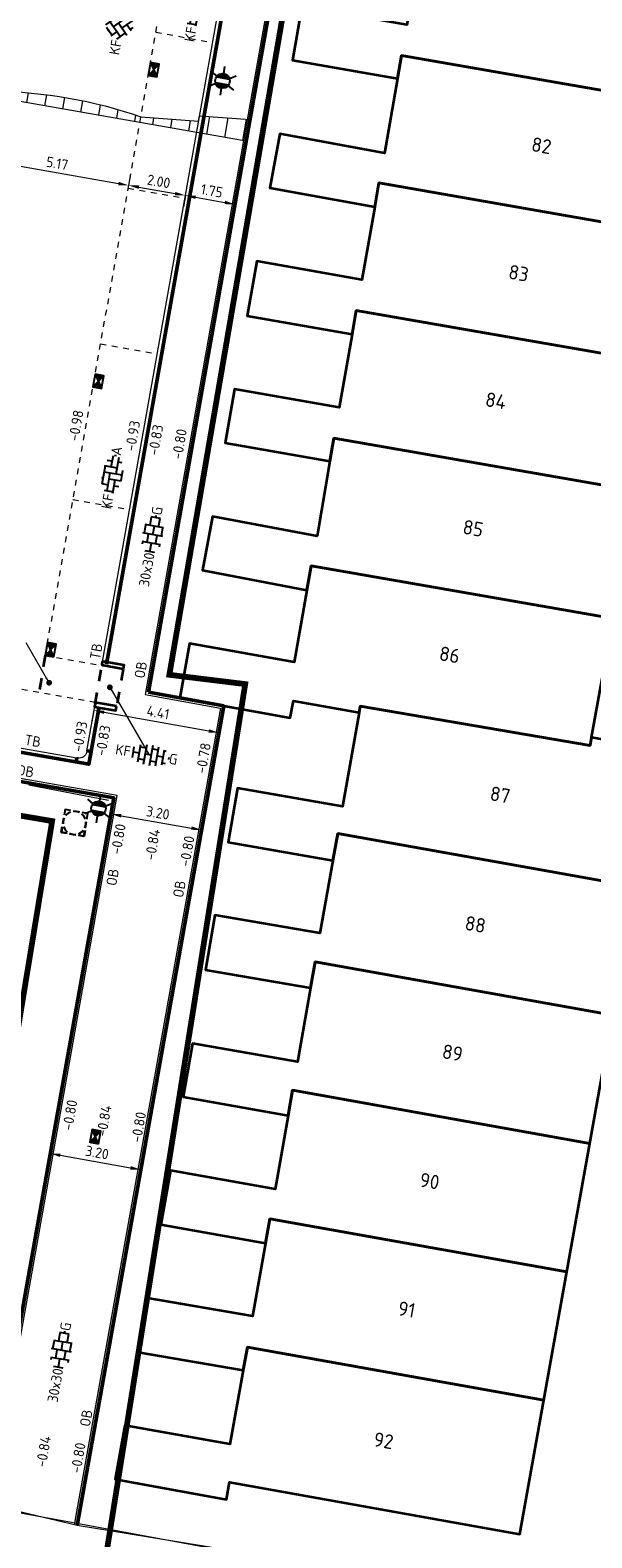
# Model space of a CAD drawing. Header units: metres. Extents: x 2514 to 227642, y 1683 to 852646.
# Tile 308 of 462: x 114022 to 114041, y 426171 to 426223. Entities that reach past the tile are written whole.
import ezdxf
from ezdxf.enums import TextEntityAlignment as Align
from ezdxf.lldxf.tags import DXFTag

# ---------------------------------------------------------------- set-up
doc = ezdxf.new("R2010")
doc.units = ezdxf.units.M
for name, pattern in [('VW-1-1_STREEP', [2, 1, -1]), ('XX-CENTER', [8, 5, -1, 1, -1]), ('ZZ-HIDDEN-SO', [4, 2, -2])]:
    doc.linetypes.add(name, pattern=pattern)
doc.layers.get('Defpoints').update_dxf_attribs({"color": 244, "lineweight": 35})
for name, color, linetype, lineweight in [('B-WE-KG-GRENS_PERCEEL-GV', 252, 'KG-PERCEEL', 18), ('B-WE-OG-BEBOUWING-GV', 4, 'Continuous', 35), ('B-WE-OG-BEBOUWING_HUISNUMMER-T25-200', 7, 'Continuous', 25), ('B-WE-VH-VERHARDING_TEGEL-GV', 252, 'Continuous', 18), ('N-PRES-BETONTEGELS', 254, 'Continuous', 5), ('N-WE-IE-MEUBILAIR_WEGMEUBILAIR_LICHTMAST-S', 7, 'Continuous', 25), ('N-WE-KG-WERKGRENS-G', 7, 'XX-CENTER', 35), ('N-WE-RI-HWA_KOLK-S', 150, 'Continuous', 25), ('N-WE-RI-PUT-OPHOOGTEBRENGEN-S', 7, 'Continuous', 25), ('N-WE-VH-KANTOPSLUITING-T18', 1, 'Continuous', 18), ('N-WE-VH-KANTOPSLUITING_ACHTERKANTBAND-G', 1, 'Continuous', 50), ('N-WE-VH-KANTOPSLUITING_INRITBAND-G', 2, 'Continuous', 35), ('N-WE-VH-KANTOPSLUITING_OPSLUITBAND_100X200-G', 1, 'Continuous', 18), ('N-WE-VH-KANTOPSLUITING_TROTTOIRBAND_130 150-G', 2, 'Continuous', 13), ('N-WE-VH-M', 7, 'Continuous', 18), ('N-WE-VH-MATERIAALGRENS-G', 7, 'ZZ-HIDDEN-SO', 35), ('N-WE-VH-NAP-T18', 1, 'Continuous', 18), ('N-WE-VH-VERHARDING_BETONSTRAATSTEEN-S', 1, 'Continuous', 25), ('N-WE-VH-VERHARDING_STRAATBAKSTEEN-S', 1, 'Continuous', 5), ('N-WE-VH-VERHARDING_TEGEL-S', 1, 'Continuous', 25), ('N-WE-VH-VERKANTING-G', 252, 'Continuous', 5), ('N-WE-VW-MARKERING_LANGS_STREEP_11_010-G', 7, 'VW-1-1_STREEP', 13)]:
    doc.layers.add(name, color=color, linetype=linetype, lineweight=lineweight)
doc.styles.add('ISO', font='NLCS-ISO.ttf')
doc.styles.add('NLCS-ISO', font='NLCS-ISO.ttf', dxfattribs={"height": 1.8})
doc.styles.add('NLCS-ISO-M200-T18', font='NLCS-ISO.ttf', dxfattribs={"height": 0.36})
doc.styles.add('NLCS-ISO-M200-T25', font='NLCS-ISO.ttf', dxfattribs={"height": 0.5})
doc.styles.get("Standard").update_dxf_attribs({"font": 'romans'})
tags = doc.linetypes.add('KG-PERCEEL', pattern='A,5.5,-2,["P",Standard,S=1.8,R=0,X=-0.5,Y=-0.9],-2,5.5,-2,[5,NLCS.SHX,S=0.75,R=0,X=0,Y=0],-2', length=19).pattern_tags.tags
tags[6] = DXFTag(74, 10)
doc.dimstyles.new('NLCS-M200-T18-PIJL_L2_H1', dxfattribs={"dimscale": 0.2, "dimtxt": 2.5, "dimasz": 1.8, "dimexe": 2, "dimexo": 2, "dimgap": 0.7, "dimtad": 1, "dimzin": 0, "dimdsep": 46, "dimtxsty": 'NLCS-ISO-M200-T18', "dimcen": 0, "dimdle": 2, "dimclrd": 256, "dimclre": 256, "dimclrt": 1, "dimadec": 1, "dimazin": 0, "dimtfac": 1, "dimtdec": 3, "dimtofl": 0, "dimtmove": 0, "dimatfit": 3, "dimfxl": 2, "dimfxlon": 1, "dimtfillclr": 256, "dimtolj": 1, "dimtzin": 0, "dimlwd": -1, "dimlwe": -1, "dimarcsym": 0})
doc.dimstyles.new('NLCS-M200-T18-PIJL_L2_H2', dxfattribs={"dimscale": 0.2, "dimtxt": 2.5, "dimasz": 1.8, "dimexe": 2, "dimexo": 2, "dimgap": 0.7, "dimtad": 1, "dimzin": 0, "dimdsep": 46, "dimtxsty": 'NLCS-ISO-M200-T18', "dimcen": 0, "dimdle": 2, "dimclrd": 256, "dimclre": 256, "dimclrt": 1, "dimazin": 0, "dimtfac": 1, "dimtdec": 3, "dimtofl": 0, "dimtmove": 0, "dimatfit": 3, "dimfxl": 2, "dimfxlon": 1, "dimtfillclr": 256, "dimtolj": 1, "dimtzin": 0, "dimlwd": -1, "dimlwe": -1, "dimarcsym": 0})

# ---------------------------------------------------------------- blocks, each defined once
blk = doc.blocks.new('SVH-BSS_KEIFORMAAT_KEPER-SO')
at = {"ltscale": 0.1}
for p, q in [((-2.23, 0.74), (-0.21, 2.76)), ((0.22, 2.75), (1.48, 1.48)), ((0.74, 2.23), (1.2, 2.68)), ((-5.34, 0.88), (-4.45, 0)), ((-5.2, 0.74), (-4.03, 1.91)), ((-5.2, -0.74), (-2.97, 1.48)), ((-4.81, -1.84), (-2.97, 0)), ((-4.56, 1.6), (-4.45, 1.48)), ((-3.71, 0.74), (-1.48, -1.48)), ((-3.6, 2.11), (-1.48, 0)), ((-2.48, 2.48), (-1.48, 1.48)), ((-2.23, 2.23), (-1.85, 2.61)), ((-2.23, -0.74), (0, 1.48)), ((-2.23, -2.23), (0, 0)), ((-0.74, 2.23), (1.48, 0)), ((-0.74, 0.74), (1.48, -1.48)), ((0.74, 0.74), (2.45, 2.45)), ((0.74, -0.74), (2.97, 1.48)), ((0.74, -2.23), (2.97, 0)), ((2.23, 2.23), (4.45, 0)), ((2.23, 0.74), (4.45, -1.48)), ((3.71, 0.74), (4.5, 1.53)), ((3.71, -0.74), (5.25, 0.79)), ((4.22, 1.72), (4.45, 1.48)), ((5.2, 0.74), (5.39, 0.55)), ((-5.73, -0.2), (-4.45, -1.48)), ((-3.89, -2.41), (-2.97, -1.48)), ((-3.71, -0.74), (-1.48, -2.97)), ((-3.71, -2.23), (-3.27, -2.67)), ((-1.59, -3.08), (0, -1.48)), ((-0.74, -0.74), (1.48, -2.97)), ((-0.74, -2.23), (0.21, -3.18)), ((1.36, -3.09), (2.97, -1.48)), ((2.23, -0.74), (3.84, -2.36)), ((2.23, -2.23), (2.78, -2.78)), ((3.71, -2.23), (5.57, -0.37)), ((5.2, -0.74), (5.41, -0.95)), ((-0.22, -3.19), (0, -2.97))]:
    blk.add_line(p, q, dxfattribs=at)
at = {"style": 'NLCS-ISO'}
blk.add_attdef('FORMAAT', text='', height=1.8, dxfattribs=at).set_placement((-5.83, -0.22), align=Align.MIDDLE_RIGHT)
blk.add_attdef('KLEUR', text='', height=1.8, dxfattribs=at).set_placement((5.82, -0.22), align=Align.MIDDLE_LEFT)
at = {"style": 'NLCS-ISO', "flags": 1}
blk.add_attdef('FUNCTIE', text='', height=1.8, dxfattribs=at).set_placement((0.12, -3.58), align=Align.MIDDLE_CENTER)
blk = doc.blocks.new('SVH-TEGEL_300X300_DUN_HALFST_KL-SO')
for p, q in [((-3.08, 0.75), (-3, 0.75)), ((-3, -0.83), (-3, 0.83)), ((-3, 0), (-1.5, 0)), ((-1.84, 1.5), (-1.5, 1.5)), ((-1.5, -1.6), (-1.5, 1.6)), ((-1.5, 0.75), (0, 0.75)), ((0, -1.78), (0, 1.78)), ((0, 1.5), (1.5, 1.5)), ((0, 0), (1.5, 0)), ((1.5, -1.6), (1.5, 1.6)), ((1.5, 0.75), (3, 0.75)), ((3, -0.83), (3, 0.83)), ((3, 0), (3.39, 0)), ((-3.08, -0.75), (-3, -0.75)), ((-1.84, -1.5), (-1.5, -1.5)), ((-1.5, -0.75), (0, -0.75)), ((0, -1.5), (1.5, -1.5)), ((1.5, -0.75), (3, -0.75))]:
    blk.add_line(p, q)
at = {"style": 'NLCS-ISO'}
blk.add_attdef('FORMAAT', text='', height=1.8, dxfattribs=at).set_placement((-3.18, 0), align=Align.MIDDLE_RIGHT)
blk.add_attdef('KLEUR', text='', height=1.8, dxfattribs=at).set_placement((3.49, 0), align=Align.MIDDLE_LEFT)
at = {"style": 'NLCS-ISO', "flags": 1}
blk.add_attdef('FUNCTIE', text='', height=1.8, dxfattribs=at).set_placement((0.12, -3.58), align=Align.MIDDLE_CENTER)
blk = doc.blocks.new('SVH-BSS_KEIFORMAAT_ELLEBOOG_KL-SO-flat-115')
at = {"layer": 'N-WE-VH-VERHARDING_BETONSTRAATSTEEN-S', "ltscale": 0.2}
for p, q in [((-0.032, 0.265), (0.039, 0.667)), ((0.082, 0.672), (0.152, 0.659)), ((0.139, 0.022), (0.24, 0.598)), ((-0.348, -0.319), (-0.238, 0.302)), ((-0.284, 0.31), (0.175, 0.229)), ((-0.275, 0.095), (0.346, -0.014)), ((-0.177, 0.504), (0.005, 0.472)), ((-0.177, -0.562), (-0.068, 0.058)), ((0.212, 0.436), (0.339, 0.413)), ((0.309, -0.221), (0.374, 0.144)), ((-0.373, -0.101), (-0.311, -0.112)), ((-0.361, -0.317), (-0.141, -0.355)), ((-0.104, -0.148), (0.316, -0.222)), ((0.021, -0.645), (0.102, -0.185)), ((0.066, -0.392), (0.231, -0.421)), ((-0.282, -0.544), (0.03, -0.599))]:
    blk.add_line(p, q, dxfattribs=at)
at = {"layer": 'N-WE-VH-VERHARDING_BETONSTRAATSTEEN-S', "style": 'NLCS-ISO'}
blk.add_attdef('KLEUR', text='', height=0.36, rotation=80.0136, dxfattribs=at).set_placement((0.118, 0.669), align=Align.MIDDLE_LEFT)
at = {"layer": 'N-WE-VH-VERHARDING_BETONSTRAATSTEEN-S', "style": 'NLCS-ISO', "flags": 1}
blk.add_attdef('FUNCTIE', text='', height=0.36, rotation=80.0136, dxfattribs=at).set_placement((0.71, -0.101), align=Align.MIDDLE_CENTER)
at = {"layer": 'N-WE-VH-VERHARDING_BETONSTRAATSTEEN-S', "style": 'NLCS-ISO'}
blk.add_attdef('FORMAAT', text='', height=0.36, rotation=80.0136, dxfattribs=at).set_placement((-0.118, -0.669), align=Align.MIDDLE_RIGHT)
blk = doc.blocks.new('SVH-BSS_KEIFORMAAT_ELLEBOOG_KL-SO-flat-116')
at = {"layer": 'N-WE-VH-VERHARDING_BETONSTRAATSTEEN-S', "ltscale": 0.2}
for p, q in [((-0.032, 0.265), (0.039, 0.667)), ((0.082, 0.672), (0.152, 0.659)), ((0.139, 0.022), (0.24, 0.598)), ((-0.348, -0.319), (-0.238, 0.302)), ((-0.284, 0.31), (0.175, 0.229)), ((-0.275, 0.095), (0.346, -0.014)), ((-0.177, 0.504), (0.005, 0.472)), ((-0.177, -0.562), (-0.068, 0.058)), ((0.212, 0.436), (0.339, 0.413)), ((0.309, -0.221), (0.374, 0.144)), ((-0.373, -0.101), (-0.311, -0.112)), ((-0.361, -0.317), (-0.141, -0.355)), ((-0.104, -0.148), (0.316, -0.222)), ((0.021, -0.645), (0.102, -0.185)), ((0.066, -0.392), (0.231, -0.421)), ((-0.282, -0.544), (0.03, -0.599))]:
    blk.add_line(p, q, dxfattribs=at)
at = {"layer": 'N-WE-VH-VERHARDING_BETONSTRAATSTEEN-S', "style": 'NLCS-ISO'}
blk.add_attdef('KLEUR', text='', height=0.36, rotation=80.0136, dxfattribs=at).set_placement((0.118, 0.669), align=Align.MIDDLE_LEFT)
at = {"layer": 'N-WE-VH-VERHARDING_BETONSTRAATSTEEN-S', "style": 'NLCS-ISO', "flags": 1}
blk.add_attdef('FUNCTIE', text='', height=0.36, rotation=80.0136, dxfattribs=at).set_placement((0.71, -0.101), align=Align.MIDDLE_CENTER)
at = {"layer": 'N-WE-VH-VERHARDING_BETONSTRAATSTEEN-S', "style": 'NLCS-ISO'}
blk.add_attdef('FORMAAT', text='', height=0.36, rotation=80.0136, dxfattribs=at).set_placement((-0.118, -0.669), align=Align.MIDDLE_RIGHT)
blk = doc.blocks.new('SRI-PUT_OPHOOGTEBRENGEN-SO-flat-85')
at = {"layer": 'N-WE-RI-PUT-OPHOOGTEBRENGEN-S', "lineweight": -3}
for points in [[(-0.376, 0.163), (-0.41, -0.034)], [(-0.129, 0.426), (-0.326, 0.459), (-0.36, 0.262)], [(0.167, 0.376), (-0.031, 0.409)], [(0.429, 0.129), (0.462, 0.326), (0.265, 0.359)], [(0.379, -0.167), (0.413, 0.03)], [(-0.426, -0.133), (-0.459, -0.33), (-0.262, -0.363)], [(-0.164, -0.38), (0.034, -0.413)]]:
    blk.add_lwpolyline(points, dxfattribs=at)
at = {"layer": 'N-WE-RI-PUT-OPHOOGTEBRENGEN-S'}
blk.add_lwpolyline([(0.363, -0.266), (0.329, -0.463), (0.132, -0.43)], dxfattribs=at)
at = {"layer": 'N-WE-RI-PUT-OPHOOGTEBRENGEN-S', "lineweight": -3, "ltscale": 0.2}
for start, end in [(155.4292, 185.4292), (110.4292, 140.4292), (65.4292, 95.4292), (20.4292, 50.4292), (335.434, 5.434), (200.434, 230.434), (245.434, 275.434), (290.434, 320.434)]:
    blk.add_arc((0.002, -0.002), 0.4, start, end, dxfattribs=at)
blk = doc.blocks.new('SRI-PUT_OPHOOGTEBRENGEN-SO-flat-118')
at = {"layer": 'N-WE-RI-PUT-OPHOOGTEBRENGEN-S', "lineweight": -3}
for points in [[(-0.379, 0.166), (-0.413, -0.031)], [(-0.13, 0.427), (-0.327, 0.461), (-0.362, 0.265)], [(0.165, 0.375), (-0.032, 0.41)], [(0.426, 0.126), (0.461, 0.323), (0.264, 0.358)], [(0.375, -0.169), (0.409, 0.028)], [(-0.17, -0.378), (0.027, -0.413)], [(0.126, -0.43), (0.323, -0.465), (0.357, -0.268)]]:
    blk.add_lwpolyline(points, dxfattribs=at)
at = {"layer": 'N-WE-RI-PUT-OPHOOGTEBRENGEN-S'}
blk.add_lwpolyline([(-0.268, -0.361), (-0.465, -0.326), (-0.431, -0.129)], dxfattribs=at)
at = {"layer": 'N-WE-RI-PUT-OPHOOGTEBRENGEN-S', "lineweight": -3}
for start_param, end_param in [(6.021428, 6.545027), (5.23603, 5.759628), (4.450548, 4.974147), (3.66515, 4.188748), (2.879751, 3.40335), (0.523641, 1.047239), (1.309039, 1.832638), (2.094353, 2.617952)]:
    blk.add_ellipse((-0.002, -0.002), major_axis=(-0.394, 0.069), ratio=0.999848, start_param=start_param, end_param=end_param, dxfattribs=at)
blk = doc.blocks.new('N-SRI-KOLK_STRAAT_450X300-SO')
h = blk.add_hatch(color=256)
h.dxf.hatch_style = 1
h.paths.add_polyline_path([(0, 0.75), (-1.125, 1.5), (-1.125, 0)])
h.paths.add_polyline_path([(1.125, 1.5), (0, 0.75), (1.125, 0)])
for p, q in [((-1.125, 0), (1.125, 1.5)), ((1.125, 0), (-1.125, 1.5))]:
    blk.add_line(p, q)
at = {"flags": 128}
blk.add_lwpolyline([(-1.125, 0), (1.125, 0), (1.125, 1.5), (-1.125, 1.5)], close=True, dxfattribs=at)
blk = doc.blocks.new('*D611')
at = {"layer": 'Defpoints', "color": 0, "ltscale": 0.2, "transparency": 16777216}
for p in [(114022.304, 426184.077), (114025.454, 426183.514), (114025.454, 426183.514)]:
    blk.add_point(p, dxfattribs=at)
at = {"layer": 'N-WE-VH-M', "ltscale": 0.2, "transparency": 16777216}
for p, q in [((114022.304, 426184.077), (114022.234, 426183.683)), ((114022.659, 426184.014), (114025.1, 426183.577)), ((114025.454, 426183.514), (114025.384, 426183.12))]:
    blk.add_line(p, q, dxfattribs=at)
for points in [[(114022.669, 426184.073), (114022.648, 426183.955), (114022.304, 426184.077)], [(114025.11, 426183.636), (114025.089, 426183.518), (114025.454, 426183.514)]]:
    blk.add_solid(points, dxfattribs=at)
at = {"layer": 'N-WE-VH-M', "ltscale": 0.2, "transparency": 16777216, "insert": (114023.936, 426184.11), "char_height": 0.36, "attachment_point": 5, "rotation": 349.8579, "style": 'NLCS-ISO-M200-T18'}
blk.add_mtext('\\A1;3.20', dxfattribs=at)
blk = doc.blocks.new('*D485')
at = {"layer": 'Defpoints', "color": 0, "ltscale": 0.2, "transparency": 16777216}
for p in [(114023.877, 426199.754), (114028.22, 426198.977), (114028.171, 426198.702)]:
    blk.add_point(p, dxfattribs=at)
at = {"layer": 'N-WE-VH-M', "ltscale": 0.2, "transparency": 16777216}
for p, q in [((114023.828, 426199.479), (114023.758, 426199.085)), ((114024.183, 426199.416), (114027.817, 426198.766)), ((114028.171, 426198.702), (114028.101, 426198.309))]:
    blk.add_line(p, q, dxfattribs=at)
for points in [[(114024.193, 426199.475), (114024.172, 426199.357), (114023.828, 426199.479)], [(114027.827, 426198.825), (114027.806, 426198.707), (114028.171, 426198.702)]]:
    blk.add_solid(points, dxfattribs=at)
at = {"layer": 'N-WE-VH-M', "ltscale": 0.2, "transparency": 16777216, "insert": (114026.056, 426199.406), "char_height": 0.36, "attachment_point": 5, "rotation": 349.8579, "style": 'NLCS-ISO-M200-T18'}
blk.add_mtext('\\A1;4.41', dxfattribs=at)
blk = doc.blocks.new('*D486')
at = {"layer": 'Defpoints', "color": 0, "ltscale": 0.2, "transparency": 16777216}
for p in [(114024.516, 426196.444), (114027.666, 426195.88), (114027.569, 426195.326)]:
    blk.add_point(p, dxfattribs=at)
at = {"layer": 'N-WE-VH-M', "ltscale": 0.2, "transparency": 16777216}
for p, q in [((114024.447, 426196.05), (114024.348, 426195.485)), ((114024.772, 426195.817), (114027.215, 426195.388)), ((114027.597, 426195.486), (114027.5, 426194.932))]:
    blk.add_line(p, q, dxfattribs=at)
for points in [[(114024.782, 426195.876), (114024.762, 426195.758), (114024.417, 426195.879)], [(114027.225, 426195.448), (114027.204, 426195.329), (114027.569, 426195.326)]]:
    blk.add_solid(points, dxfattribs=at)
at = {"layer": 'N-WE-VH-M', "color": 1, "ltscale": 0.2, "transparency": 16777216, "insert": (114026.049, 426195.918), "char_height": 0.36, "attachment_point": 5, "rotation": 350.05, "style": 'NLCS-ISO-M200-T18'}
blk.add_mtext('\\A1;3.20', dxfattribs=at)
blk = doc.blocks.new('*D262')
at = {"layer": 'Defpoints', "color": 0, "transparency": 16777216}
for p in [(114019.893, 426218.308), (114025.038, 426217.732), (114024.98, 426217.405)]:
    blk.add_point(p, dxfattribs=at)
at = {"layer": 'N-WE-VH-M', "transparency": 16777216}
for p, q in [((114019.952, 426218.635), (114020.021, 426219.029)), ((114020.306, 426218.572), (114024.684, 426217.795)), ((114025.038, 426217.732), (114025.108, 426218.126))]:
    blk.add_line(p, q, dxfattribs=at)
for points in [[(114020.317, 426218.632), (114020.296, 426218.513), (114019.952, 426218.635)], [(114024.694, 426217.854), (114024.673, 426217.736), (114025.038, 426217.732)]]:
    blk.add_solid(points, dxfattribs=at)
at = {"layer": 'N-WE-VH-M', "transparency": 16777216, "insert": (114022.551, 426218.499), "char_height": 0.36, "attachment_point": 5, "rotation": 349.9328, "style": 'NLCS-ISO-M200-T18'}
blk.add_mtext('\\A1;5.17', dxfattribs=at)
blk = doc.blocks.new('*D263')
at = {"layer": 'Defpoints', "color": 0, "transparency": 16777216}
for p in [(114025.038, 426217.732), (114027.007, 426217.383), (114027.007, 426217.383)]:
    blk.add_point(p, dxfattribs=at)
at = {"layer": 'N-WE-VH-M', "transparency": 16777216}
for p, q in [((114025.038, 426217.732), (114025.108, 426218.126)), ((114025.392, 426217.669), (114026.653, 426217.446)), ((114027.007, 426217.383), (114027.077, 426217.777))]:
    blk.add_line(p, q, dxfattribs=at)
for points in [[(114025.403, 426217.729), (114025.382, 426217.61), (114025.038, 426217.732)], [(114026.663, 426217.505), (114026.642, 426217.387), (114027.007, 426217.383)]]:
    blk.add_solid(points, dxfattribs=at)
at = {"layer": 'N-WE-VH-M', "transparency": 16777216, "insert": (114026.079, 426217.873), "char_height": 0.36, "attachment_point": 5, "rotation": 349.9328, "style": 'NLCS-ISO-M200-T18'}
blk.add_mtext('\\A1;2.00', dxfattribs=at)
blk = doc.blocks.new('*D264')
at = {"layer": 'Defpoints', "color": 0, "transparency": 16777216}
for p in [(114027.007, 426217.383), (114028.73, 426217.077), (114028.73, 426217.077)]:
    blk.add_point(p, dxfattribs=at)
at = {"layer": 'N-WE-VH-M', "transparency": 16777216}
for p, q in [((114027.007, 426217.383), (114026.937, 426216.989)), ((114027.362, 426217.32), (114028.376, 426217.14)), ((114028.73, 426217.077), (114028.66, 426216.683))]:
    blk.add_line(p, q, dxfattribs=at)
for points in [[(114027.372, 426217.379), (114027.351, 426217.261), (114027.007, 426217.383)], [(114028.386, 426217.199), (114028.365, 426217.081), (114028.73, 426217.077)]]:
    blk.add_solid(points, dxfattribs=at)
at = {"layer": 'N-WE-VH-M', "transparency": 16777216, "insert": (114027.925, 426217.545), "char_height": 0.36, "attachment_point": 5, "rotation": 349.9328, "style": 'NLCS-ISO-M200-T18'}
blk.add_mtext('\\A1;1.75', dxfattribs=at)
blk = doc.blocks.new('hoekblok inw. 25')
at = {"layer": 'N-WE-VH-KANTOPSLUITING_ACHTERKANTBAND-G', "ltscale": 0.2, "flags": 128}
blk.add_lwpolyline([(-0.45, 0.15), (-0.45, 0), (0, 0), (0, 0.45), (-0.15, 0.45)], dxfattribs=at)
at = {"layer": 'N-WE-VH-KANTOPSLUITING_TROTTOIRBAND_130 150-G', "ltscale": 0.2, "flags": 128}
blk.add_lwpolyline([(-0.15, 0.45), (-0.15, 0.4, -0.414214), (-0.4, 0.15), (-0.45, 0.15)], format="xyb", dxfattribs=at)
blk = doc.blocks.new('SVH-BSS_KEIFORMAAT_HALFST_KL-SO')
for p, q in [((-3.15, -1), (-3.15, 0.83)), ((-3.15, 0), (-2.1, 0)), ((-2.1, -1.59), (-2.1, 1.42)), ((-2.1, 1.05), (-1.05, 1.05)), ((-1.05, -1.83), (-1.05, 1.66)), ((-1.05, 0), (0, 0)), ((0, -1.88), (0, 1.71)), ((0, 1.05), (1.05, 1.05)), ((1.05, -1.75), (1.05, 1.58)), ((1.05, 0), (2.1, 0)), ((2.1, -1.4), (2.1, 1.22)), ((2.1, 1.05), (2.41, 1.05)), ((3.15, -0.26), (3.15, 0.09)), ((3.15, 0), (3.16, 0)), ((-2.1, -1.05), (-1.05, -1.05)), ((0, -1.05), (1.05, -1.05)), ((2.1, -1.05), (2.64, -1.05))]:
    blk.add_line(p, q)
at = {"style": 'NLCS-ISO'}
blk.add_attdef('FORMAAT', text='', height=1.8, dxfattribs=at).set_placement((-3.62, -0.09), align=Align.MIDDLE_RIGHT)
blk.add_attdef('KLEUR', text='', height=1.8, dxfattribs=at).set_placement((3.17, -0.09), align=Align.MIDDLE_LEFT)
at = {"style": 'NLCS-ISO', "flags": 1}
blk.add_attdef('FUNCTIE', text='', height=1.8, dxfattribs=at).set_placement((0.12, -3.58), align=Align.MIDDLE_CENTER)
blk = doc.blocks.new('N-SIE-WEG_LICHTMAST-SO')
h = blk.add_hatch(color=256)
h.paths.add_polyline_path([(1.16, 0.5, 0.658505), (-1.16, 0.5)])
h.paths.add_polyline_path([(-1.16, -0.5, 0.658505), (1.16, -0.5)])
at = {"flags": 128}
for points in [[(-2.19, 1.27), (-1.1, 0.63)], [(-1.16, 0.5), (1.16, 0.5)], [(0, 1.27), (0, 2.53)], [(1.1, 0.63), (2.19, 1.27)], [(-2.19, -1.27), (-1.1, -0.63)], [(-1.16, -0.5), (1.16, -0.5)], [(0, -1.27), (0, -2.53)], [(2.19, -1.27), (1.1, -0.63)]]:
    blk.add_lwpolyline(points, dxfattribs=at)
at = {"ltscale": 0.5}
blk.add_circle((0, 0), 1.27, dxfattribs=at)
at = {"style": 'NLCS-ISO'}
blk.add_attdef('TYPE', text='', height=1.8, dxfattribs=at).set_placement((0, 2.53), align=Align.BOTTOM_CENTER)

msp = doc.modelspace()

# ---------------------------------------------------------------- hatches: boundary and pattern name
at = {"layer": 'N-WE-VH-VERKANTING-G', "ltscale": 0.2}
h = msp.add_hatch(dxfattribs=at)
h.set_pattern_fill('ANSI31', color=256, scale=0.2, angle=45)
h.set_pattern_definition([(80.05005, (113662.62477, 426390.9574), (-0.625449, 0.1097203), [])])
edge = h.paths.add_edge_path()
edge.add_line((114019.809, 426221.372), (114020.397, 426221.206))
edge.add_line((114020.397, 426221.206), (114020.363, 426221.012))
edge.add_arc((114020.162, 426204.901), 16.112, 70.8003, 89.2844, ccw=False)
edge.add_line((114025.461, 426220.117), (114027.465, 426219.964))
edge.add_line((114027.465, 426219.964), (114027.499, 426220.157))
edge.add_line((114027.499, 426220.157), (114029.254, 426220.027))
edge.add_line((114029.254, 426220.027), (114029.121, 426219.271))
edge.add_line((114029.121, 426219.271), (114019.73, 426220.92))
edge.add_line((114019.73, 426220.92), (114019.809, 426221.372))

# ---------------------------------------------------------------- linework, layer by layer
at = {"layer": 'B-WE-KG-GRENS_PERCEEL-GV', "ltscale": 0.2}
for points in [[(114023.242, 426171.147), (114028.339, 426199.64), (114025.718, 426200.11), (114030.618, 426227.71), (114058.289, 426222.882), (114059.592, 426230.361), (114062.816, 426243.434), (114062.845, 426243.553), (114038.954, 426247.683)], [(114053.283, 426166.233), (114023.242, 426171.147), (114017.294, 426172.556), (114010.369, 426172.502), (113974.837, 426176.801), (113963.033, 426178.96), (113962.955, 426178.971), (113959.511, 426179.444)]]:
    msp.add_lwpolyline(points, dxfattribs=at)
at = {"layer": 'B-WE-OG-BEBOUWING-GV'}
for points in [[(114045.876, 426225.048), (114035.324, 426226.889), (114034.7, 426223.313), (114031.055, 426223.949), (114030.729, 426222.081), (114034.374, 426221.445), (114034.514, 426222.254), (114045.046, 426220.417)], [(114045.046, 426220.417), (114034.514, 426222.254), (114034.374, 426221.445), (114033.927, 426218.855), (114030.288, 426219.521), (114029.945, 426217.651), (114033.584, 426216.985), (114033.731, 426217.817), (114044.251, 426215.982)], [(114044.251, 426215.982), (114033.731, 426217.817), (114033.584, 426216.985), (114033.135, 426214.444), (114029.489, 426215.103), (114029.157, 426213.202), (114032.8, 426212.556), (114032.944, 426213.381), (114043.456, 426211.548)], [(114043.456, 426211.548), (114032.944, 426213.381), (114032.8, 426212.556), (114032.355, 426210.011), (114028.711, 426210.649), (114028.384, 426208.78), (114032.028, 426208.142), (114032.164, 426208.944), (114042.661, 426207.113)], [(114042.661, 426207.113), (114032.164, 426208.944), (114032.028, 426208.142), (114031.585, 426205.533), (114027.95, 426206.224), (114027.595, 426204.355), (114031.23, 426203.664), (114031.378, 426204.508), (114041.866, 426202.679)], [(114041.866, 426202.679), (114031.378, 426204.508), (114031.23, 426203.664), (114030.791, 426201.162), (114027.148, 426201.812), (114026.81, 426199.914), (114028.339, 426199.64), (114030.652, 426199.226), (114030.758, 426199.817), (114033.042, 426199.408), (114033.081, 426199.63), (114041.073, 426198.256), (114041.123, 426198.534)], [(114041.073, 426198.256), (114033.081, 426199.63), (114033.042, 426199.408), (114032.463, 426196.141), (114028.819, 426196.779), (114028.491, 426194.905), (114032.135, 426194.267), (114032.303, 426195.202), (114042.661, 426193.345), (114043.514, 426198.105), (114041.123, 426198.534)], [(114042.661, 426193.345), (114032.303, 426195.202), (114032.135, 426194.267), (114031.679, 426191.733), (114028.033, 426192.36), (114027.706, 426190.462), (114031.353, 426189.835), (114031.512, 426190.738), (114041.861, 426188.883)], [(114041.861, 426188.883), (114031.512, 426190.738), (114031.353, 426189.835), (114030.899, 426187.262), (114027.256, 426187.904), (114026.928, 426186.044), (114030.572, 426185.402), (114030.723, 426186.274), (114041.061, 426184.421)], [(114041.061, 426184.421), (114030.723, 426186.274), (114030.572, 426185.402), (114030.126, 426182.834), (114026.484, 426183.483), (114026.149, 426181.604), (114029.791, 426180.955), (114029.943, 426181.808), (114040.261, 426179.959)], [(114040.261, 426179.959), (114029.943, 426181.808), (114029.791, 426180.955), (114029.339, 426178.425), (114025.692, 426179.051), (114025.369, 426177.171), (114029.016, 426176.544), (114029.161, 426177.342), (114039.461, 426175.496)], [(114039.461, 426175.496), (114029.161, 426177.342), (114029.016, 426176.544), (114028.55, 426173.975), (114024.906, 426174.615), (114024.57, 426172.751), (114028.434, 426172.044), (114028.544, 426172.644), (114038.626, 426170.837)]]:
    msp.add_lwpolyline(points, close=True, dxfattribs=at)
at = {"layer": 'B-WE-VH-VERHARDING_TEGEL-GV'}
msp.add_lwpolyline([(114073.785, 426171.067), (114066.615, 426167.637), (114063.34, 426166.07), (114059.601, 426164.442), (114056.041, 426165.116), (114054.449, 426165.418), (114023.229, 426171.215), (114019.742, 426171.854), (114019.635, 426171.281), (114017.135, 426171.649), (113963.1, 426179.612), (113961.17, 426179.896), (113959.637, 426180.121), (113923.568, 426185.436), (113921.744, 426185.705)], dxfattribs=at)
at = {"layer": 'N-PRES-BETONTEGELS'}
msp.add_line((114021.561, 426196.892), (114024.331, 426196.354), dxfattribs=at)
at = {"layer": 'N-WE-KG-WERKGRENS-G', "ltscale": 0.5, "const_width": 0.2, "flags": 128}
msp.add_lwpolyline([(113539.652, 426425.541), (113533.034, 426426.579), (113512.978, 426310.885), (113509.106, 426305.095), (113507.039, 426292.73), (113504.728, 426279.396), (113497.949, 426267.392), (113491.721, 426263.905), (113496.136, 426256.365), (113502.435, 426260.053, -0.182232), (113509.838, 426261.318, -0.126544), (113516.642, 426258.09), (113523.828, 426262.829), (113521.668, 426266.104), (113525.98, 426265.334), (113539.291, 426339.571), (113541.863, 426353.106), (113543.716, 426365.72), (113550.178, 426401.905), (113551.547, 426409.78), (113574.553, 426405.734), (113573.157, 426397.506), (113607.198, 426391.573), (113606.914, 426389.946), (113619.162, 426387.845), (113613.609, 426356.275), (113601.182, 426358.276), (113600.845, 426356.182), (113597.954, 426356.648), (113593.562, 426350.547), (113574.97, 426354.003), (113574.327, 426350.546), (113615.634, 426343.691), (113593.57, 426263.699, 0.356973), (113596.583, 426256.89), (113595.271, 426248.698), (113599.487, 426248.023), (113601.054, 426254.868), (113602.72, 426255.869), (113636.901, 426249.843), (113711.239, 426237.251), (113711.078, 426236.35), (113716.526, 426235.533), (113716.685, 426236.595), (113718.512, 426236.321), (113734.103, 426277.353), (113735.865, 426278.617), (113776.182, 426271.575), (113774.564, 426262.996), (113804.256, 426258), (113798.274, 426223.759), (113796.469, 426212.743), (113816.717, 426209.189), (113821.532, 426236.979), (113822.449, 426236.82), (113823.388, 426242.034), (113822.132, 426242.26), (113830.108, 426272.94), (113832.685, 426287.571), (113850.983, 426284.543), (113878.799, 426279.99), (113865.198, 426203.132), (113884.246, 426200.097), (113884.458, 426196.374), (113883.446, 426190.397), (113921.214, 426183.978), (113921.482, 426185.328), (113923.778, 426184.872), (113926.223, 426198.093), (113928.449, 426210.745), (113964.907, 426204.42), (113960.406, 426178.602), (113963.561, 426178.134), (113967.734, 426203.401), (113997.515, 426198.193), (113998.702, 426198.006), (113998.957, 426199.616), (114022.375, 426195.633), (114018.261, 426170.621), (114024.177, 426169.647), (114029.085, 426200.395), (114026.448, 426200.718), (114031.499, 426230.088), (114054.44, 426226.248), (114057.477, 426225.696), (114056.841, 426222.197), (114059.961, 426221.626), (114065.65, 426244.354), (114035.59, 426249.218), (114041.184, 426283.399), (114056.073, 426280.709), (114056.721, 426283.698), (114042.185, 426286.164), (114046.915, 426313.16), (114065.34, 426310.078), (114066.402, 426316.804), (114058.916, 426317.879), (114056.3, 426327.344), (114067.79, 426392.772), (114039.145, 426397.909), (113967.805, 426410.127), (113958.58, 426362.909), (114027.859, 426351.392), (114036.556, 426349.826), (114034.317, 426336.794), (114032.043, 426337.194), (114031.497, 426333.947), (114035.343, 426333.283), (114031.409, 426310.162), (113989.982, 426317.452), (113994.21, 426340.55), (114008.87, 426338.023), (114009.525, 426341.433), (113875.208, 426365.513)], format="xyb", dxfattribs=at)
at = {"layer": 'N-WE-VH-KANTOPSLUITING_ACHTERKANTBAND-G', "ltscale": 0.2}
msp.add_line((114025.718, 426200.11), (114030.618, 426227.71), dxfattribs=at)
for points in [[(114024.266, 426201.086), (114029.009, 426227.799)], [(113990.257, 426203.452), (114023.649, 426197.611), (114024.004, 426199.61)]]:
    msp.add_lwpolyline(points, dxfattribs=at)
at = {"layer": 'N-WE-VH-KANTOPSLUITING_ACHTERKANTBAND-G', "ltscale": 0.2, "flags": 128}
for points in [[(114020.092, 426171.71), (114024.516, 426196.444), (113998.362, 426201.019), (113998.109, 426199.571), (113972.953, 426203.999), (113973.111, 426204.896), (113967.101, 426205.957), (113962.297, 426178.742)], [(114028.339, 426199.64), (114025.718, 426200.11)], [(114028.339, 426199.64), (114023.242, 426171.147)]]:
    msp.add_lwpolyline(points, dxfattribs=at)
at = {"layer": 'N-WE-VH-KANTOPSLUITING_INRITBAND-G', "ltscale": 0.2, "flags": 128}
for points in [[(114024.845, 426200.913), (114024.156, 426201.036, -0.414214), (114024.115, 426201.094), (114024.133, 426201.192), (114024.871, 426201.061)], [(114024.616, 426199.624), (114023.927, 426199.747, 0.414214), (114023.869, 426199.707), (114023.852, 426199.608), (114024.59, 426199.477)]]:
    msp.add_lwpolyline(points, format="xyb", close=True, dxfattribs=at)
at = {"layer": 'N-WE-VH-KANTOPSLUITING_OPSLUITBAND_100X200-G', "ltscale": 0.2}
for p, q in [((114024.633, 426196.525), (113998.281, 426201.135)), ((114020.19, 426171.693), (114024.633, 426196.525))]:
    msp.add_line(p, q, dxfattribs=at)
msp.add_lwpolyline([(114030.52, 426227.727), (114025.602, 426200.029), (114028.223, 426199.559), (114023.144, 426171.165)], dxfattribs=at)
at = {"layer": 'N-WE-VH-KANTOPSLUITING_TROTTOIRBAND_130 150-G', "ltscale": 0.2}
for points in [[(114024.107, 426201.044), (114028.861, 426227.825)], [(113994.966, 426202.78), (114023.232, 426197.836)], [(114023.58, 426198.08), (114023.877, 426199.754)]]:
    msp.add_lwpolyline(points, dxfattribs=at)
at = {"layer": 'N-WE-VH-MATERIAALGRENS-G', "ltscale": 0.2, "flags": 128}
for points in [[(114022.137, 426201.394), (114021.911, 426200.098)], [(114023.869, 426199.707), (114024.115, 426201.094)], [(114024.845, 426200.913), (114024.616, 426199.624)]]:
    msp.add_lwpolyline(points, dxfattribs=at)
at = {"layer": 'N-WE-VH-VERKANTING-G', "ltscale": 0.2, "flags": 128}
msp.add_lwpolyline([(114019.809, 426221.372), (114020.397, 426221.206), (114020.363, 426221.012, -0.080827), (114025.461, 426220.117), (114027.465, 426219.964), (114027.499, 426220.157), (114029.254, 426220.027), (114029.121, 426219.271), (114019.73, 426220.92)], format="xyb", close=True, dxfattribs=at)
at = {"layer": 'N-WE-VW-MARKERING_LANGS_STREEP_11_010-G', "ltscale": 0.2}
msp.add_line((114022.137, 426201.394), (114027.018, 426228.885), dxfattribs=at)
at = {"layer": 'N-WE-VW-MARKERING_LANGS_STREEP_11_010-G', "ltscale": 0.2, "flags": 128}
for points in [[(114025.983, 426223.055), (114027.952, 426222.706)], [(114025.022, 426217.64), (114026.991, 426217.29)], [(114024.06, 426212.225), (114026.029, 426211.875)], [(114023.099, 426206.809), (114025.068, 426206.46)], [(114022.137, 426201.394), (114024.106, 426201.044)]]:
    msp.add_lwpolyline(points, dxfattribs=at)
at = {"layer": 'N-WE-VW-MARKERING_LANGS_STREEP_11_010-G', "ltscale": 0.2}
msp.add_lwpolyline([(114023.877, 426199.754), (114013.042, 426201.649)], dxfattribs=at)

# ---------------------------------------------------------------- block references
at = {"rotation": 350.0711433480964}
msp.add_blockref('hoekblok inw. 25', (114023.649, 426197.611), dxfattribs=at)
at = {"layer": 'N-WE-IE-MEUBILAIR_WEGMEUBILAIR_LICHTMAST-S', "xscale": 0.2, "yscale": 0.2, "zscale": 0.2, "rotation": 350.1566500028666}
for p in [(114028.295, 426221.364), (114023.986, 426196.071)]:
    msp.add_blockref('N-SIE-WEG_LICHTMAST-SO', p, dxfattribs=at)
at = {"layer": 'N-WE-RI-HWA_KOLK-S', "ltscale": 0.2, "xscale": 0.2, "yscale": 0.2, "zscale": 0.2}
for p, rotation in [((114025.756, 426221.779), 259.9328181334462), ((114023.834, 426210.948), 259.9328181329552), ((114022.472, 426201.563), 79.93281813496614), ((114024.023, 426184.635), 79.93281813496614)]:
    msp.add_blockref('N-SRI-KOLK_STRAAT_450X300-SO', p, dxfattribs=dict(at, rotation=rotation))
at = {"layer": 'N-WE-RI-PUT-OPHOOGTEBRENGEN-S', "ltscale": 0.2}
for name, p in [('SRI-PUT_OPHOOGTEBRENGEN-SO-flat-118', (114023.15, 426195.572)), ('SRI-PUT_OPHOOGTEBRENGEN-SO-flat-85', (114023.155, 426195.571))]:
    msp.add_blockref(name, p, dxfattribs=at)
at = {"layer": 'N-WE-VH-VERHARDING_BETONSTRAATSTEEN-S', "xscale": 0.1999999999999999, "yscale": 0.1999999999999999, "zscale": 0.1999999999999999, "rotation": 80.0135621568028}
msp.add_blockref('SVH-BSS_KEIFORMAAT_KEPER-SO', (114024.779, 426223.954), dxfattribs=at).add_auto_attribs({'FORMAAT': 'KF', 'KLEUR': 'RD-Z'})
at = {"layer": 'N-WE-VH-VERHARDING_BETONSTRAATSTEEN-S', "ltscale": 0.2, "xscale": 0.2, "yscale": 0.2, "zscale": 0.2, "rotation": 350.0500476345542}
msp.add_blockref('SVH-BSS_KEIFORMAAT_HALFST_KL-SO', (114025.821, 426197.937), dxfattribs=at).add_auto_attribs({'FORMAAT': 'KF', 'KLEUR': 'G'})
at = {"layer": 'N-WE-VH-VERHARDING_STRAATBAKSTEEN-S', "ltscale": 0.2}
for name, p in [('SVH-BSS_KEIFORMAAT_ELLEBOOG_KL-SO-flat-116', (114027.347, 426223.922)), ('SVH-BSS_KEIFORMAAT_ELLEBOOG_KL-SO-flat-115', (114024.463, 426207.681))]:
    msp.add_blockref(name, p, dxfattribs=at).add_auto_attribs({'FORMAAT': 'KF', 'KLEUR': 'A'})
at = {"layer": 'N-WE-VH-VERHARDING_TEGEL-S', "xscale": 0.2, "yscale": 0.2, "zscale": 0.2, "rotation": 80.01356216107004}
for p in [(114025.875, 426205.587), (114022.698, 426177.229)]:
    msp.add_blockref('SVH-TEGEL_300X300_DUN_HALFST_KL-SO', p, dxfattribs=at).add_auto_attribs({'FORMAAT': '30x30', 'KLEUR': 'G'})

# ---------------------------------------------------------------- texts
at = {"layer": 'B-WE-OG-BEBOUWING_HUISNUMMER-T25-200', "style": 'NLCS-ISO-M200-T25'}
for s, p in [('82', (114039.38, 426219.118)), ('83', (114038.587, 426214.683)), ('84', (114037.795, 426210.248)), ('85', (114037.005, 426205.813)), ('86', (114036.187, 426201.415)), ('87', (114037.945, 426196.548)), ('88', (114037.084, 426192.042)), ('89', (114036.289, 426187.579)), ('90', (114035.494, 426183.116)), ('91', (114034.697, 426178.653)), ('92', (114033.894, 426174.093))]:
    msp.add_text(s, height=0.5, rotation=350, dxfattribs=at).set_placement(p, align=Align.MIDDLE)
at = {"layer": 'N-WE-VH-KANTOPSLUITING-T18', "style": 'NLCS-ISO-M200-T18'}
for s, rotation, p in [('TB', 80.1086, (114024.035, 426201.224)), ('OB', 80.1086, (114025.579, 426200.57)), ('TB', 350.05, (114021.395, 426198.291)), ('OB', 350.05, (114021.132, 426197.245)), ('OB', 80.1086, (114024.6, 426193.361)), ('OB', 80.1086, (114026.922, 426192.952)), ('OB', 80.1086, (114023.683, 426174.558))]:
    msp.add_text(s, height=0.36, rotation=rotation, dxfattribs=at).set_placement(p)
at = {"layer": 'N-WE-VH-NAP-T18', "style": 'ISO'}
for s, p in [('-0.98', (114023.288, 426208.821)), ('-0.93', (114025.257, 426208.471)), ('-0.83', (114026.057, 426208.327)), ('-0.80', (114026.881, 426208.183)), ('-0.93', (114023.423, 426198.02)), ('-0.83', (114024.224, 426197.876)), ('-0.78', (114027.714, 426197.264)), ('-0.80', (114024.758, 426194.454)), ('-0.84', (114025.943, 426194.247)), ('-0.80', (114027.147, 426194.035)), ('-0.80', (114023.074, 426184.857)), ('-0.84', (114024.259, 426184.649)), ('-0.80', (114025.464, 426184.438)), ('-0.84', (114022.157, 426173.15)), ('-0.80', (114023.362, 426172.939))]:
    msp.add_text(s, height=0.36, rotation=80.1086, dxfattribs=at).set_placement(p)

# ---------------------------------------------------------------- dimensions: what is measured, and where the dimension line sits
at = {"layer": 'N-WE-VH-M'}
for p1, p2, distance, picture, middle in [((114019.893, 426218.308), (114024.98, 426217.405), 0.332, '*D262', (114022.551, 426218.499)), ((114025.038, 426217.732), (114027.007, 426217.383), 0, '*D263', (114026.079, 426217.873)), ((114027.007, 426217.383), (114028.73, 426217.077), 0, '*D264', (114027.925, 426217.545))]:
    dim = msp.add_aligned_dim(p1=p1, p2=p2, distance=distance, dimstyle='NLCS-M200-T18-PIJL_L2_H1', override={"dimclrt": 256}, dxfattribs=at)
    dim.commit()
    dim.dimension.update_dxf_attribs({"geometry": picture, "text_midpoint": middle})
at = {"layer": 'N-WE-VH-M', "ltscale": 0.2}
for p1, p2, distance, picture, middle in [((114023.877, 426199.754), (114028.22, 426198.977), -0.279, '*D485', (114026.056, 426199.406)), ((114022.304, 426184.077), (114025.454, 426183.514), 0, '*D611', (114023.936, 426184.11))]:
    dim = msp.add_aligned_dim(p1=p1, p2=p2, distance=distance, dimstyle='NLCS-M200-T18-PIJL_L2_H2', override={"dimclrt": 256}, dxfattribs=at)
    dim.commit()
    dim.dimension.update_dxf_attribs({"geometry": picture, "text_midpoint": middle})
dim = msp.add_linear_dim(base=(114027.569, 426195.326), p1=(114024.516, 426196.444), p2=(114027.666, 426195.88), angle=350.05, dimstyle='NLCS-M200-T18-PIJL_L2_H2', dxfattribs=at)
dim.commit()
dim.dimension.update_dxf_attribs({"geometry": '*D486', "text_midpoint": (114026.049, 426195.918)})

# ---------------------------------------------------------------- leaders
for points in [[(114022.271, 426200.441), (114021.471, 426201.832)], [(114024.381, 426200.283), (114025.72, 426197.969)]]:
    msp.add_leader(points, dimstyle='NLCS-M200-T18-PIJL_L2_H1', override={"dimasz": 1, "dimgap": 0.7, "dimtad": 0, "dimldrblk": 'Dot'}, dxfattribs=at)

doc.saveas('drawing.dxf')
